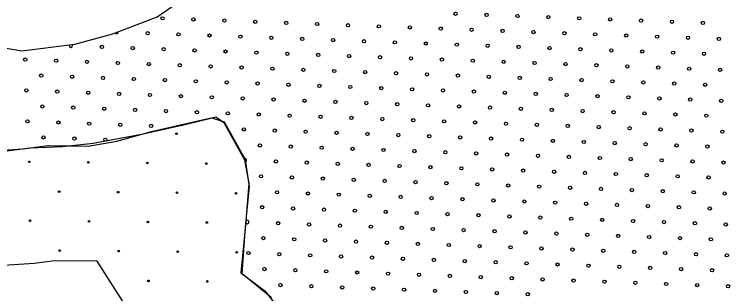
# Model space of a CAD drawing. Extents: x 1612280 to 1883141, y 560852 to 780851.
# Drawn here: x 1784608 to 1789274, y 646999 to 648821 of the extents above; entities that cross this region are included whole.
import ezdxf

# ---------------------------------------------------------------- set-up
doc = ezdxf.new("R2010")
doc.units = 0
for name, color, linetype in [('DESIGN - EROSION CONTROL - Devices', 7, 'Continuous'), ('DESIGN - SCRATCH - User 1', 7, 'Continuous'), ('DESIGN - TRAFFIC CONTROL PERMANENT - Pavement Marking Text', 7, 'Continuous')]:
    doc.layers.add(name, color=color, linetype=linetype)

msp = doc.modelspace()

# ---------------------------------------------------------------- linework, layer by layer
at = {"layer": 'DESIGN - EROSION CONTROL - Devices'}
for centre in [(1785665.8, 648042.3), (1785665.8, 648042.3), (1784706.3, 647859.3), (1784706.3, 647859.3), (1785090.8, 647855.6), (1785090.8, 647855.6), (1785475.4, 647851.8), (1785475.4, 647851.8), (1785859.9, 647848.1), (1785859.9, 647848.1), (1784900.4, 647665.2), (1784900.4, 647665.2), (1785285, 647661.4), (1785285, 647661.4), (1785669.5, 647657.7), (1785669.5, 647657.7), (1786054.1, 647654), (1786054.1, 647654), (1784710, 647474.8), (1784710, 647474.8), (1785094.6, 647471), (1785094.6, 647471), (1785479.1, 647467.3), (1785479.1, 647467.3), (1785863.7, 647463.6), (1785863.7, 647463.6), (1784904.1, 647280.6), (1784904.1, 647280.6), (1785288.7, 647276.9), (1785288.7, 647276.9), (1785673.2, 647273.1), (1785673.2, 647273.1), (1786057.8, 647269.4), (1786057.8, 647269.4), (1785482.8, 647082.7), (1785482.8, 647082.7), (1785867.4, 647079), (1785867.4, 647079)]:
    msp.add_circle(centre, 5.28, dxfattribs=at)
at = {"layer": 'DESIGN - SCRATCH - User 1'}
for points in [[(1784402, 648626.3), (1784657.9, 648583.7), (1785003.2, 648626.3), (1785250.5, 648694.6), (1785540.4, 648805.5), (1785693.9, 648912.2), (1785762.2, 649031.6), (1785711, 649172.4), (1785523.4, 649262), (1785468, 649373), (1785472.2, 649454), (1785600.1, 649543.6), (1785766.4, 649607.6), (1785783.5, 649697.2), (1785679.4, 649885.9)], [(1784402, 648626.3), (1784657.9, 648583.7), (1785003.2, 648626.3), (1785250.5, 648694.6), (1785540.4, 648805.5), (1785693.9, 648912.2), (1785762.2, 649031.6), (1785711, 649172.4), (1785523.4, 649262), (1785468, 649373), (1785472.2, 649454), (1785600.1, 649543.6), (1785766.4, 649607.6), (1785783.5, 649697.2), (1785679.4, 649885.9)], [(1784402, 648626.3), (1784657.9, 648583.7), (1785003.2, 648626.3), (1785250.5, 648694.6), (1785540.4, 648805.5), (1785693.9, 648912.2), (1785762.2, 649031.6), (1785711, 649172.4), (1785523.4, 649262), (1785468, 649373), (1785472.2, 649454), (1785600.1, 649543.6), (1785766.4, 649607.6), (1785783.5, 649697.2), (1785679.4, 649885.9)], [(1784402, 648626.3), (1784657.9, 648583.7), (1785003.2, 648626.3), (1785250.5, 648694.6), (1785540.4, 648805.5), (1785693.9, 648912.2), (1785762.2, 649031.6), (1785711, 649172.4), (1785523.4, 649262), (1785468, 649373), (1785472.2, 649454), (1785600.1, 649543.6), (1785766.4, 649607.6), (1785783.5, 649697.2), (1785679.4, 649885.9)], [(1783581, 647904.8), (1783817.3, 647887.2), (1784067.6, 647950.7), (1784406.1, 647926), (1784663.5, 647943.6), (1784829.2, 647964.8), (1785090.2, 647961.3), (1785277.1, 647993), (1785502.7, 648056.5), (1785756.6, 648116.5), (1785922.3, 648151.8), (1785975.2, 648116.5)], [(1783581, 647904.8), (1783817.3, 647887.2), (1784067.6, 647950.7), (1784406.1, 647926), (1784663.5, 647943.6), (1784829.2, 647964.8), (1785090.2, 647961.3), (1785277.1, 647993), (1785502.7, 648056.5), (1785756.6, 648116.5), (1785922.3, 648151.8), (1785975.2, 648116.5)], [(1786094.7, 647128.8), (1786116, 647436), (1786141.6, 647696.2), (1786116, 647871.2), (1785979.6, 648118.6), (1785898.6, 648144.2), (1785711, 648097.3), (1785438.1, 648037.6), (1785122.6, 647977.8), (1784922.2, 647956.5), (1784709, 647948), (1784508.6, 647922.4)], [(1786094.7, 647128.8), (1786116, 647436), (1786141.6, 647696.2), (1786116, 647871.2), (1785979.6, 648118.6), (1785898.6, 648144.2), (1785711, 648097.3), (1785438.1, 648037.6), (1785122.6, 647977.8), (1784922.2, 647956.5), (1784709, 647948), (1784508.6, 647922.4)], [(1786094.7, 647128.8), (1786116, 647436), (1786141.6, 647696.2), (1786116, 647871.2), (1785979.6, 648118.6), (1785898.6, 648144.2), (1785711, 648097.3), (1785438.1, 648037.6), (1785122.6, 647977.8), (1784922.2, 647956.5), (1784709, 647948), (1784508.6, 647922.4)], [(1786094.7, 647128.8), (1786116, 647436), (1786141.6, 647696.2), (1786116, 647871.2), (1785979.6, 648118.6), (1785898.6, 648144.2), (1785711, 648097.3), (1785438.1, 648037.6), (1785122.6, 647977.8), (1784922.2, 647956.5), (1784709, 647948), (1784508.6, 647922.4)], [(1785975.2, 648116.5), (1786109.2, 647873.1), (1786137.4, 647717.8), (1786116.3, 647446.1), (1786084.5, 647135.6)], [(1785975.2, 648116.5), (1786109.2, 647873.1), (1786137.4, 647717.8), (1786116.3, 647446.1), (1786084.5, 647135.6)], [(1785529.2, 646614.9), (1785148.4, 647210.4), (1784871.9, 647214.1), (1784736.7, 647196.9), (1784404.5, 647174.1), (1784134.2, 647193.8), (1783883.2, 647130.1), (1782748.7, 646848.4)], [(1785529.2, 646614.9), (1785148.4, 647210.4), (1784871.9, 647214.1), (1784736.7, 647196.9), (1784404.5, 647174.1), (1784134.2, 647193.8), (1783883.2, 647130.1), (1782748.7, 646848.4)], [(1784879.5, 643693.6), (1784907, 643947.7), (1784927.6, 644325.4), (1784865.8, 644682.5), (1784749.1, 644957.2), (1784625.6, 645183.9), (1784742.3, 645335), (1784934.4, 645300.6), (1785112.9, 645204.5), (1785332.5, 645156.4), (1785545.3, 645259.4), (1785703.1, 645376.2), (1785839.4, 645676.2), (1786280.5, 646391.6), (1786355.2, 646587.3), (1786344.5, 646818.7), (1786284.1, 646975.3), (1786094.7, 647128.8)], [(1784879.5, 643693.6), (1784907, 643947.7), (1784927.6, 644325.4), (1784865.8, 644682.5), (1784749.1, 644957.2), (1784625.6, 645183.9), (1784742.3, 645335), (1784934.4, 645300.6), (1785112.9, 645204.5), (1785332.5, 645156.4), (1785545.3, 645259.4), (1785703.1, 645376.2), (1785839.4, 645676.2), (1786280.5, 646391.6), (1786355.2, 646587.3), (1786344.5, 646818.7), (1786284.1, 646975.3), (1786094.7, 647128.8)], [(1784879.5, 643693.6), (1784907, 643947.7), (1784927.6, 644325.4), (1784865.8, 644682.5), (1784749.1, 644957.2), (1784625.6, 645183.9), (1784742.3, 645335), (1784934.4, 645300.6), (1785112.9, 645204.5), (1785332.5, 645156.4), (1785545.3, 645259.4), (1785703.1, 645376.2), (1785839.4, 645676.2), (1786280.5, 646391.6), (1786355.2, 646587.3), (1786344.5, 646818.7), (1786284.1, 646975.3), (1786094.7, 647128.8)], [(1784879.5, 643693.6), (1784907, 643947.7), (1784927.6, 644325.4), (1784865.8, 644682.5), (1784749.1, 644957.2), (1784625.6, 645183.9), (1784742.3, 645335), (1784934.4, 645300.6), (1785112.9, 645204.5), (1785332.5, 645156.4), (1785545.3, 645259.4), (1785703.1, 645376.2), (1785839.4, 645676.2), (1786280.5, 646391.6), (1786355.2, 646587.3), (1786344.5, 646818.7), (1786284.1, 646975.3), (1786094.7, 647128.8)], [(1786084.5, 647135.6), (1786241.4, 647017.4), (1786312, 646929.2), (1786357.8, 646703.4), (1786329.6, 646470.5), (1786153.3, 646198.9), (1785952.3, 645814.3), (1785885.3, 645722.5), (1785698.4, 645387.3), (1785550.3, 645260.3), (1785384.6, 645150.9), (1785194.2, 645158), (1785077.8, 645232.1), (1784950.9, 645299.1), (1784792.2, 645327.4), (1784753.4, 645316.8), (1784644.1, 645221.5), (1784658.2, 645119.2)], [(1786084.5, 647135.6), (1786241.4, 647017.4), (1786312, 646929.2), (1786357.8, 646703.4), (1786329.6, 646470.5), (1786153.3, 646198.9), (1785952.3, 645814.3), (1785885.3, 645722.5), (1785698.4, 645387.3), (1785550.3, 645260.3), (1785384.6, 645150.9), (1785194.2, 645158), (1785077.8, 645232.1), (1784950.9, 645299.1), (1784792.2, 645327.4), (1784753.4, 645316.8), (1784644.1, 645221.5), (1784658.2, 645119.2)]]:
    msp.add_lwpolyline(points, dxfattribs=at)
at = {"layer": 'DESIGN - TRAFFIC CONTROL PERMANENT - Pavement Marking Text'}
for centre in [(1785574.9, 648795.1), (1785574.9, 648795.1), (1785776.5, 648787.6), (1785776.5, 648787.6), (1787486.5, 648825), (1787486.5, 648825), (1787688.1, 648817.5), (1787688.1, 648817.5), (1787889.7, 648810), (1787889.7, 648810), (1788091.3, 648802.6), (1788091.3, 648802.6), (1788292.9, 648795.1), (1788292.9, 648795.1), (1788494.5, 648787.6), (1788494.5, 648787.6), (1785978.1, 648780.2), (1785978.1, 648780.2), (1786179.8, 648772.7), (1786179.8, 648772.7), (1786381.4, 648765.2), (1786381.4, 648765.2), (1786583, 648757.8), (1786583, 648757.8), (1786784.6, 648750.3), (1786784.6, 648750.3), (1786986.2, 648742.8), (1786986.2, 648742.8), (1788696.1, 648780.2), (1788696.1, 648780.2), (1788897.8, 648772.7), (1788897.8, 648772.7), (1789099.4, 648765.2), (1789099.4, 648765.2), (1785477.8, 648698), (1785477.8, 648698), (1787187.8, 648735.4), (1787187.8, 648735.4), (1787389.4, 648727.9), (1787389.4, 648727.9), (1787591, 648720.4), (1787591, 648720.4), (1787792.6, 648713), (1787792.6, 648713), (1787994.2, 648705.5), (1787994.2, 648705.5), (1788195.9, 648698), (1788195.9, 648698), (1785679.5, 648690.6), (1785679.5, 648690.6), (1785881.1, 648683.1), (1785881.1, 648683.1), (1786082.7, 648675.6), (1786082.7, 648675.6), (1786284.3, 648668.2), (1786284.3, 648668.2), (1786485.9, 648660.7), (1786485.9, 648660.7), (1786687.5, 648653.2), (1786687.5, 648653.2), (1788397.5, 648690.6), (1788397.5, 648690.6), (1788599.1, 648683.1), (1788599.1, 648683.1), (1788800.7, 648675.6), (1788800.7, 648675.6), (1789002.3, 648668.2), (1789002.3, 648668.2), (1789203.9, 648660.7), (1789203.9, 648660.7), (1785179.2, 648608.4), (1785179.2, 648608.4), (1785380.8, 648601), (1785380.8, 648601), (1786889.1, 648645.8), (1786889.1, 648645.8), (1787090.7, 648638.3), (1787090.7, 648638.3), (1787292.3, 648630.8), (1787292.3, 648630.8), (1787494, 648623.4), (1787494, 648623.4), (1787695.6, 648615.9), (1787695.6, 648615.9), (1787897.2, 648608.4), (1787897.2, 648608.4), (1788098.8, 648601), (1788098.8, 648601), (1785582.4, 648593.5), (1785582.4, 648593.5), (1785784, 648586), (1785784, 648586), (1785985.6, 648578.6), (1785985.6, 648578.6), (1786187.2, 648571.1), (1786187.2, 648571.1), (1786388.8, 648563.6), (1786388.8, 648563.6), (1786590.4, 648556.2), (1786590.4, 648556.2), (1788300.4, 648593.5), (1788300.4, 648593.5), (1788502, 648586), (1788502, 648586), (1788703.6, 648578.6), (1788703.6, 648578.6), (1788905.2, 648571.1), (1788905.2, 648571.1), (1789106.8, 648563.6), (1789106.8, 648563.6), (1784678.9, 648526.3), (1784678.9, 648526.3), (1784880.5, 648518.8), (1784880.5, 648518.8), (1785082.1, 648511.4), (1785082.1, 648511.4), (1786792, 648548.7), (1786792, 648548.7), (1786993.7, 648541.2), (1786993.7, 648541.2), (1787195.3, 648533.8), (1787195.3, 648533.8), (1787396.9, 648526.3), (1787396.9, 648526.3), (1787598.5, 648518.8), (1787598.5, 648518.8), (1787800.1, 648511.4), (1787800.1, 648511.4), (1785283.7, 648503.9), (1785283.7, 648503.9), (1785485.3, 648496.4), (1785485.3, 648496.4), (1785686.9, 648488.9), (1785686.9, 648488.9), (1785888.5, 648481.5), (1785888.5, 648481.5), (1786090.1, 648474), (1786090.1, 648474), (1786291.8, 648466.5), (1786291.8, 648466.5), (1788001.7, 648503.9), (1788001.7, 648503.9), (1788203.3, 648496.4), (1788203.3, 648496.4), (1788404.9, 648488.9), (1788404.9, 648488.9), (1788606.5, 648481.5), (1788606.5, 648481.5), (1788808.2, 648474), (1788808.2, 648474), (1789009.8, 648466.5), (1789009.8, 648466.5), (1784783.4, 648421.7), (1784783.4, 648421.7), (1784985, 648414.3), (1784985, 648414.3), (1786493.4, 648459.1), (1786493.4, 648459.1), (1786695, 648451.6), (1786695, 648451.6), (1786896.6, 648444.1), (1786896.6, 648444.1), (1787098.2, 648436.7), (1787098.2, 648436.7), (1787299.8, 648429.2), (1787299.8, 648429.2), (1787501.4, 648421.7), (1787501.4, 648421.7), (1787703, 648414.3), (1787703, 648414.3), (1789211.4, 648459.1), (1789211.4, 648459.1), (1785186.6, 648406.8), (1785186.6, 648406.8), (1785388.2, 648399.3), (1785388.2, 648399.3), (1785589.9, 648391.9), (1785589.9, 648391.9), (1785791.5, 648384.4), (1785791.5, 648384.4), (1785993.1, 648376.9), (1785993.1, 648376.9), (1786194.7, 648369.5), (1786194.7, 648369.5), (1787904.6, 648406.8), (1787904.6, 648406.8), (1788106.2, 648399.3), (1788106.2, 648399.3), (1788307.9, 648391.9), (1788307.9, 648391.9), (1788509.5, 648384.4), (1788509.5, 648384.4), (1788711.1, 648376.9), (1788711.1, 648376.9), (1788912.7, 648369.5), (1788912.7, 648369.5), (1784686.3, 648324.7), (1784686.3, 648324.7), (1786396.3, 648362), (1786396.3, 648362), (1786597.9, 648354.5), (1786597.9, 648354.5), (1786799.5, 648347.1), (1786799.5, 648347.1), (1787001.1, 648339.6), (1787001.1, 648339.6), (1787202.7, 648332.1), (1787202.7, 648332.1), (1787404.3, 648324.7), (1787404.3, 648324.7), (1789114.3, 648362), (1789114.3, 648362), (1784888, 648317.2), (1784888, 648317.2), (1785089.6, 648309.7), (1785089.6, 648309.7), (1785291.2, 648302.3), (1785291.2, 648302.3), (1785492.8, 648294.8), (1785492.8, 648294.8), (1785694.4, 648287.3), (1785694.4, 648287.3), (1785896, 648279.9), (1785896, 648279.9), (1787606, 648317.2), (1787606, 648317.2), (1787807.6, 648309.7), (1787807.6, 648309.7), (1788009.2, 648302.3), (1788009.2, 648302.3), (1788210.8, 648294.8), (1788210.8, 648294.8), (1788412.4, 648287.3), (1788412.4, 648287.3), (1788614, 648279.9), (1788614, 648279.9), (1786097.6, 648272.4), (1786097.6, 648272.4), (1786299.2, 648264.9), (1786299.2, 648264.9), (1786500.8, 648257.5), (1786500.8, 648257.5), (1786702.4, 648250), (1786702.4, 648250), (1786904.1, 648242.5), (1786904.1, 648242.5), (1787105.7, 648235.1), (1787105.7, 648235.1), (1787307.3, 648227.6), (1787307.3, 648227.6), (1788815.6, 648272.4), (1788815.6, 648272.4), (1789017.2, 648264.9), (1789017.2, 648264.9), (1789218.8, 648257.5), (1789218.8, 648257.5), (1784790.9, 648220.1), (1784790.9, 648220.1), (1784992.5, 648212.7), (1784992.5, 648212.7), (1785194.1, 648205.2), (1785194.1, 648205.2), (1785395.7, 648197.7), (1785395.7, 648197.7), (1785597.3, 648190.3), (1785597.3, 648190.3), (1785798.9, 648182.8), (1785798.9, 648182.8), (1787508.9, 648220.1), (1787508.9, 648220.1), (1787710.5, 648212.7), (1787710.5, 648212.7), (1787912.1, 648205.2), (1787912.1, 648205.2), (1788113.7, 648197.7), (1788113.7, 648197.7), (1788315.3, 648190.3), (1788315.3, 648190.3), (1788516.9, 648182.8), (1788516.9, 648182.8), (1786000.5, 648175.3), (1786000.5, 648175.3), (1786202.2, 648167.9), (1786202.2, 648167.9), (1786403.8, 648160.4), (1786403.8, 648160.4), (1786605.4, 648152.9), (1786605.4, 648152.9), (1786807, 648145.5), (1786807, 648145.5), (1787008.6, 648138), (1787008.6, 648138), (1788718.5, 648175.3), (1788718.5, 648175.3), (1788920.2, 648167.9), (1788920.2, 648167.9), (1789121.8, 648160.4), (1789121.8, 648160.4), (1784693.8, 648123.1), (1784693.8, 648123.1), (1784895.4, 648115.6), (1784895.4, 648115.6), (1785097, 648108.1), (1785097, 648108.1), (1785298.6, 648100.7), (1785298.6, 648100.7), (1785500.2, 648093.2), (1785500.2, 648093.2), (1787210.2, 648130.5), (1787210.2, 648130.5), (1787411.8, 648123.1), (1787411.8, 648123.1), (1787613.4, 648115.6), (1787613.4, 648115.6), (1787815, 648108.1), (1787815, 648108.1), (1788016.6, 648100.7), (1788016.6, 648100.7), (1788218.3, 648093.2), (1788218.3, 648093.2), (1786105.1, 648070.8), (1786105.1, 648070.8), (1786306.7, 648063.3), (1786306.7, 648063.3), (1786508.3, 648055.9), (1786508.3, 648055.9), (1786709.9, 648048.4), (1786709.9, 648048.4), (1786911.5, 648040.9), (1786911.5, 648040.9), (1788419.9, 648085.7), (1788419.9, 648085.7), (1788621.5, 648078.3), (1788621.5, 648078.3), (1788823.1, 648070.8), (1788823.1, 648070.8), (1789024.7, 648063.3), (1789024.7, 648063.3), (1789226.3, 648055.9), (1789226.3, 648055.9), (1784798.3, 648018.5), (1784798.3, 648018.5), (1785000, 648011.1), (1785000, 648011.1), (1785201.6, 648003.6), (1785201.6, 648003.6), (1787113.1, 648033.5), (1787113.1, 648033.5), (1787314.7, 648026), (1787314.7, 648026), (1787516.4, 648018.5), (1787516.4, 648018.5), (1787718, 648011.1), (1787718, 648011.1), (1787919.6, 648003.6), (1787919.6, 648003.6), (1788121.2, 647996.1), (1788121.2, 647996.1), (1786209.6, 647966.3), (1786209.6, 647966.3), (1786411.2, 647958.8), (1786411.2, 647958.8), (1786612.8, 647951.3), (1786612.8, 647951.3), (1788322.8, 647988.7), (1788322.8, 647988.7), (1788524.4, 647981.2), (1788524.4, 647981.2), (1788726, 647973.7), (1788726, 647973.7), (1788927.6, 647966.3), (1788927.6, 647966.3), (1789129.2, 647958.8), (1789129.2, 647958.8), (1786814.4, 647943.9), (1786814.4, 647943.9), (1787016.1, 647936.4), (1787016.1, 647936.4), (1787217.7, 647928.9), (1787217.7, 647928.9), (1787419.3, 647921.5), (1787419.3, 647921.5), (1787620.9, 647914), (1787620.9, 647914), (1787822.5, 647906.5), (1787822.5, 647906.5), (1786314.2, 647861.7), (1786314.2, 647861.7), (1786515.8, 647854.3), (1786515.8, 647854.3), (1788024.1, 647899.1), (1788024.1, 647899.1), (1788225.7, 647891.6), (1788225.7, 647891.6), (1788427.3, 647884.1), (1788427.3, 647884.1), (1788628.9, 647876.7), (1788628.9, 647876.7), (1788830.6, 647869.2), (1788830.6, 647869.2), (1789032.2, 647861.7), (1789032.2, 647861.7), (1789233.8, 647854.3), (1789233.8, 647854.3), (1786717.4, 647846.8), (1786717.4, 647846.8), (1786919, 647839.3), (1786919, 647839.3), (1787120.6, 647831.8), (1787120.6, 647831.8), (1787322.2, 647824.4), (1787322.2, 647824.4), (1787523.8, 647816.9), (1787523.8, 647816.9), (1787725.4, 647809.4), (1787725.4, 647809.4), (1786217.1, 647764.6), (1786217.1, 647764.6), (1787927, 647802), (1787927, 647802), (1788128.7, 647794.5), (1788128.7, 647794.5), (1788330.3, 647787), (1788330.3, 647787), (1788531.9, 647779.6), (1788531.9, 647779.6), (1788733.5, 647772.1), (1788733.5, 647772.1), (1788935.1, 647764.6), (1788935.1, 647764.6), (1786418.7, 647757.2), (1786418.7, 647757.2), (1786620.3, 647749.7), (1786620.3, 647749.7), (1786821.9, 647742.2), (1786821.9, 647742.2), (1787023.5, 647734.8), (1787023.5, 647734.8), (1787225.1, 647727.3), (1787225.1, 647727.3), (1787426.7, 647719.8), (1787426.7, 647719.8), (1789136.7, 647757.2), (1789136.7, 647757.2), (1787628.4, 647712.4), (1787628.4, 647712.4), (1787830, 647704.9), (1787830, 647704.9), (1788031.6, 647697.4), (1788031.6, 647697.4), (1788233.2, 647690), (1788233.2, 647690), (1788434.8, 647682.5), (1788434.8, 647682.5), (1788636.4, 647675), (1788636.4, 647675), (1788838, 647667.6), (1788838, 647667.6), (1786321.6, 647660.1), (1786321.6, 647660.1), (1786523.2, 647652.6), (1786523.2, 647652.6), (1786724.8, 647645.2), (1786724.8, 647645.2), (1786926.5, 647637.7), (1786926.5, 647637.7), (1787128.1, 647630.2), (1787128.1, 647630.2), (1787329.7, 647622.8), (1787329.7, 647622.8), (1789039.6, 647660.1), (1789039.6, 647660.1), (1789241.2, 647652.6), (1789241.2, 647652.6), (1787531.3, 647615.3), (1787531.3, 647615.3), (1787732.9, 647607.8), (1787732.9, 647607.8), (1787934.5, 647600.4), (1787934.5, 647600.4), (1788136.1, 647592.9), (1788136.1, 647592.9), (1788337.7, 647585.4), (1788337.7, 647585.4), (1788539.3, 647578), (1788539.3, 647578), (1786224.6, 647563), (1786224.6, 647563), (1786426.2, 647555.6), (1786426.2, 647555.6), (1786627.8, 647548.1), (1786627.8, 647548.1), (1786829.4, 647540.6), (1786829.4, 647540.6), (1787031, 647533.2), (1787031, 647533.2), (1788740.9, 647570.5), (1788740.9, 647570.5), (1788942.6, 647563), (1788942.6, 647563), (1789144.2, 647555.6), (1789144.2, 647555.6), (1787232.6, 647525.7), (1787232.6, 647525.7), (1787434.2, 647518.2), (1787434.2, 647518.2), (1787635.8, 647510.8), (1787635.8, 647510.8), (1787837.4, 647503.3), (1787837.4, 647503.3), (1788039, 647495.8), (1788039, 647495.8), (1788240.7, 647488.4), (1788240.7, 647488.4), (1788442.3, 647480.9), (1788442.3, 647480.9), (1786329.1, 647458.5), (1786329.1, 647458.5), (1786530.7, 647451), (1786530.7, 647451), (1786732.3, 647443.6), (1786732.3, 647443.6), (1786933.9, 647436.1), (1786933.9, 647436.1), (1788643.9, 647473.4), (1788643.9, 647473.4), (1788845.5, 647466), (1788845.5, 647466), (1789047.1, 647458.5), (1789047.1, 647458.5), (1789248.7, 647451), (1789248.7, 647451), (1787135.5, 647428.6), (1787135.5, 647428.6), (1787337.1, 647421.2), (1787337.1, 647421.2), (1787538.8, 647413.7), (1787538.8, 647413.7), (1787740.4, 647406.2), (1787740.4, 647406.2), (1787942, 647398.8), (1787942, 647398.8), (1788143.6, 647391.3), (1788143.6, 647391.3), (1786232, 647361.4), (1786232, 647361.4), (1786433.6, 647354), (1786433.6, 647354), (1786635.2, 647346.5), (1786635.2, 647346.5), (1788345.2, 647383.8), (1788345.2, 647383.8), (1788546.8, 647376.4), (1788546.8, 647376.4), (1788748.4, 647368.9), (1788748.4, 647368.9), (1788950, 647361.4), (1788950, 647361.4), (1789151.6, 647354), (1789151.6, 647354), (1786836.9, 647339), (1786836.9, 647339), (1787038.5, 647331.6), (1787038.5, 647331.6), (1787240.1, 647324.1), (1787240.1, 647324.1), (1787441.7, 647316.6), (1787441.7, 647316.6), (1787643.3, 647309.2), (1787643.3, 647309.2), (1787844.9, 647301.7), (1787844.9, 647301.7), (1788046.5, 647294.2), (1788046.5, 647294.2), (1786134.9, 647264.4), (1786134.9, 647264.4), (1786336.6, 647256.9), (1786336.6, 647256.9), (1786538.2, 647249.4), (1786538.2, 647249.4), (1788248.1, 647286.8), (1788248.1, 647286.8), (1788449.7, 647279.3), (1788449.7, 647279.3), (1788651.3, 647271.8), (1788651.3, 647271.8), (1788853, 647264.4), (1788853, 647264.4), (1789054.6, 647256.9), (1789054.6, 647256.9), (1789256.2, 647249.4), (1789256.2, 647249.4), (1786739.8, 647242), (1786739.8, 647242), (1786941.4, 647234.5), (1786941.4, 647234.5), (1787143, 647227), (1787143, 647227), (1787344.6, 647219.6), (1787344.6, 647219.6), (1787546.2, 647212.1), (1787546.2, 647212.1), (1787747.8, 647204.6), (1787747.8, 647204.6), (1786239.5, 647159.8), (1786239.5, 647159.8), (1787949.4, 647197.2), (1787949.4, 647197.2), (1788151.1, 647189.7), (1788151.1, 647189.7), (1788352.7, 647182.2), (1788352.7, 647182.2), (1788554.3, 647174.7), (1788554.3, 647174.7), (1788755.9, 647167.3), (1788755.9, 647167.3), (1788957.5, 647159.8), (1788957.5, 647159.8), (1786441.1, 647152.3), (1786441.1, 647152.3), (1786642.7, 647144.9), (1786642.7, 647144.9), (1786844.3, 647137.4), (1786844.3, 647137.4), (1787045.9, 647129.9), (1787045.9, 647129.9), (1787247.5, 647122.5), (1787247.5, 647122.5), (1787449.1, 647115), (1787449.1, 647115), (1787650.8, 647107.5), (1787650.8, 647107.5), (1789159.1, 647152.3), (1789159.1, 647152.3), (1787852.4, 647100.1), (1787852.4, 647100.1), (1788054, 647092.6), (1788054, 647092.6), (1788255.6, 647085.1), (1788255.6, 647085.1), (1788457.2, 647077.7), (1788457.2, 647077.7), (1788658.8, 647070.2), (1788658.8, 647070.2), (1788860.4, 647062.7), (1788860.4, 647062.7), (1786344, 647055.3), (1786344, 647055.3), (1786545.6, 647047.8), (1786545.6, 647047.8), (1786747.2, 647040.3), (1786747.2, 647040.3), (1786948.9, 647032.9), (1786948.9, 647032.9), (1787150.5, 647025.4), (1787150.5, 647025.4), (1787352.1, 647017.9), (1787352.1, 647017.9), (1789062, 647055.3), (1789062, 647055.3), (1789263.6, 647047.8), (1789263.6, 647047.8), (1787553.7, 647010.5), (1787553.7, 647010.5), (1787755.3, 647003), (1787755.3, 647003), (1787956.9, 646995.5), (1787956.9, 646995.5)]:
    msp.add_circle(centre, 10.6, dxfattribs=at)
for centre, start, end in [((1785276.2, 648705.5), 206.3122, 15.5623), ((1784977.6, 648615.9), 143.9633, 50.1202), ((1785701.9, 648085.7), 74.5061, 130.1893), ((1786112.5, 647869.2), 299.1173, 96.4901), ((1786127.5, 647466), 211.2714, 137.5004)]:
    msp.add_arc(centre, 10.6, start, end, dxfattribs=at)

doc.saveas('drawing.dxf')
